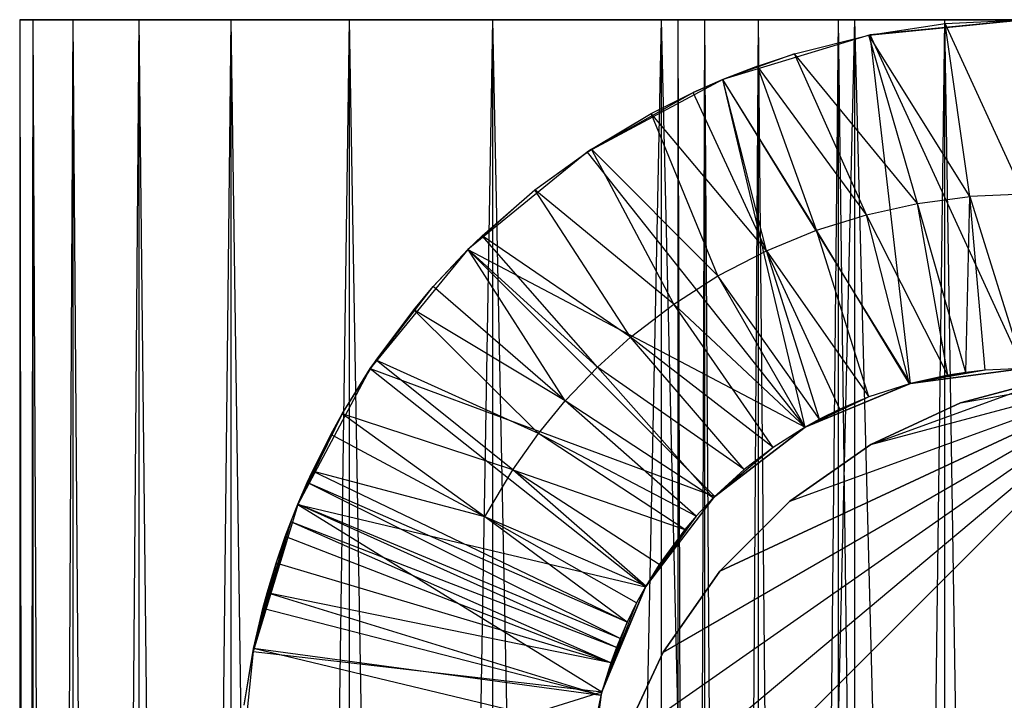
# Model space of a CAD drawing. Extents: x -125 to 125, y -143 to 0.
# Tile 288 of 406: x -20 to -17.74, y -1.56 to 0. Entities that reach past the tile are written whole.
import ezdxf

# ---------------------------------------------------------------- set-up
doc = ezdxf.new("R2010")
doc.units = 0
doc.header["$LTSCALE"] = 25.4
doc.layers.get('0').update_dxf_attribs({"linetype": 'CONTINUOUS'})

# ---------------------------------------------------------------- blocks, each defined once
blk = doc.blocks.new('NL2500027000_STL_3')
at = {"color": 0}
for p, q in [((-19.9696, 0, 1.1018), (-20, 0)), ((-20, 0), (-19.9696, -19, 1.1018)), ((-20, 0), (-19.9696, -19, 1.1018)), ((-20, 0), (-20, -19)), ((-20, 0), (-20, -19)), ((-20, 0), (-19.9696, 0, -1.1018)), ((-19.9696, 0, -1.1018), (-20, -19)), ((-19.9696, 0, -1.1018), (-20, -19)), ((-20, 0), (-19.9696, 0, -1.1018)), ((-20, 0), (-18.4923, 0, -0.5331)), ((-20, 0), (-18.4923, 0, -0.5331)), ((-20, 0), (-18.4923, 0, 0.5331)), ((-20, 0), (-18.4923, 0, 0.5331)), ((-19.9696, 0, 1.1018), (-20, 0)), ((-19.9696, 0, -1.1018), (-19.9696, -19, -1.1018)), ((-19.9696, 0, -1.1018), (-19.9696, -19, -1.1018)), ((-19.9696, 0, -1.1018), (-19.8786, 0, -2.2002)), ((-19.8786, 0, -2.2002), (-19.9696, -19, -1.1018)), ((-19.8786, 0, -2.2002), (-19.9696, -19, -1.1018)), ((-19.9696, 0, -1.1018), (-19.8786, 0, -2.2002)), ((-19.9696, 0, -1.1018), (-18.4923, 0, -0.5331)), ((-19.9696, 0, -1.1018), (-18.4923, 0, -0.5331)), ((-19.8786, 0, -2.2002), (-19.8786, -19, -2.2002)), ((-19.8786, 0, -2.2002), (-19.8786, -19, -2.2002)), ((-19.8786, 0, -2.2002), (-19.7272, 0, -3.2919)), ((-19.7272, 0, -3.2919), (-19.8786, -19, -2.2002)), ((-19.7272, 0, -3.2919), (-19.8786, -19, -2.2002)), ((-19.8786, 0, -2.2002), (-19.7272, 0, -3.2919)), ((-19.8786, 0, -2.2002), (-18.4309, 0, -1.5976)), ((-19.8786, 0, -2.2002), (-18.4309, 0, -1.5976)), ((-19.8786, 0, -2.2002), (-18.4923, 0, -0.5331)), ((-19.8786, 0, -2.2002), (-18.4923, 0, -0.5331)), ((-19.7272, 0, -3.2919), (-19.7272, -19, -3.2919)), ((-19.7272, 0, -3.2919), (-19.7272, -19, -3.2919)), ((-19.7272, 0, -3.2919), (-19.5159, 0, -4.3736)), ((-19.5159, 0, -4.3736), (-19.7272, -19, -3.2919)), ((-19.5159, 0, -4.3736), (-19.7272, -19, -3.2919)), ((-19.7272, 0, -3.2919), (-19.5159, 0, -4.3736)), ((-19.7272, 0, -3.2919), (-18.3082, 0, -2.6568)), ((-19.7272, 0, -3.2919), (-18.3082, 0, -2.6568)), ((-19.7272, 0, -3.2919), (-18.4309, 0, -1.5976)), ((-19.7272, 0, -3.2919), (-18.4309, 0, -1.5976)), ((-19.5159, 0, -4.3736), (-19.5159, -19, -4.3736)), ((-19.5159, 0, -4.3736), (-19.5159, -19, -4.3736)), ((-19.5159, 0, -4.3736), (-19.2454, 0, -5.4421)), ((-19.2454, 0, -5.4421), (-19.5159, -19, -4.3736)), ((-19.2454, 0, -5.4421), (-19.5159, -19, -4.3736)), ((-19.5159, 0, -4.3736), (-19.2454, 0, -5.4421)), ((-19.5159, 0, -4.3736), (-18.1248, 0, -3.7072)), ((-19.5159, 0, -4.3736), (-18.1248, 0, -3.7072)), ((-19.5159, 0, -4.3736), (-18.3082, 0, -2.6568)), ((-19.5159, 0, -4.3736), (-18.3082, 0, -2.6568)), ((-19.2454, 0, -5.4421), (-19.2454, -19, -5.4421)), ((-19.2454, 0, -5.4421), (-19.2454, -19, -5.4421)), ((-19.2454, 0, -5.4421), (-18.9163, 0, -6.494)), ((-18.9163, 0, -6.494), (-19.2454, -19, -5.4421)), ((-18.9163, 0, -6.494), (-19.2454, -19, -5.4421)), ((-19.2454, 0, -5.4421), (-18.9163, 0, -6.494)), ((-19.2454, 0, -5.4421), (-17.8811, 0, -4.7452)), ((-19.2454, 0, -5.4421), (-17.8811, 0, -4.7452)), ((-19.2454, 0, -5.4421), (-18.1248, 0, -3.7072)), ((-19.2454, 0, -5.4421), (-18.1248, 0, -3.7072)), ((-18.9163, 0, -6.494), (-18.9163, -19, -6.494)), ((-18.9163, 0, -6.494), (-18.9163, -19, -6.494)), ((-18.9163, 0, -6.494), (-18.5299, 0, -7.5262)), ((-18.5299, 0, -7.5262), (-18.9163, -19, -6.494)), ((-18.5299, 0, -7.5262), (-18.9163, -19, -6.494)), ((-18.9163, 0, -6.494), (-18.5299, 0, -7.5262)), ((-18.9163, 0, -6.494), (-17.578, 0, -5.7675)), ((-18.9163, 0, -6.494), (-17.578, 0, -5.7675)), ((-18.9163, 0, -6.494), (-17.8811, 0, -4.7452)), ((-18.9163, 0, -6.494), (-17.8811, 0, -4.7452)), ((-18.5299, 0, -7.5262), (-18.5299, -19, -7.5262)), ((-18.5299, 0, -7.5262), (-18.5299, -19, -7.5262)), ((-18.5299, 0, -7.5262), (-18.0871, 0, -8.5355)), ((-18.0871, 0, -8.5355), (-18.5299, -19, -7.5262)), ((-18.0871, 0, -8.5355), (-18.5299, -19, -7.5262)), ((-18.5299, 0, -7.5262), (-18.0871, 0, -8.5355)), ((-18.5299, 0, -7.5262), (-17.2165, 0, -6.7706)), ((-18.5299, 0, -7.5262), (-17.2165, 0, -6.7706)), ((-18.5299, 0, -7.5262), (-17.578, 0, -5.7675)), ((-18.5299, 0, -7.5262), (-17.578, 0, -5.7675)), ((-18.4309, 0, -1.5976), (-18.4923, -19, -0.5331)), ((-18.4309, 0, -1.5976), (-18.4923, -19, -0.5331)), ((-18.4309, 0, -1.5976), (-18.4923, 0, -0.5331)), ((-18.4923, 0, -0.5331), (-18.4923, -19, -0.5331)), ((-18.4923, 0, -0.5331), (-18.4923, -19, -0.5331)), ((-18.4923, 0, -0.5331), (-18.4923, -19, 0.5331)), ((-18.4923, 0, -0.5331), (-18.4923, -19, 0.5331)), ((-18.4923, 0, -0.5331), (-18.4923, 0, 0.5331)), ((-18.4309, 0, -1.5976), (-18.4923, 0, -0.5331)), ((-18.4923, 0, -0.5331), (-18.4923, 0, 0.5331)), ((-18.3082, 0, -2.6568), (-18.4309, -19, -1.5976)), ((-18.3082, 0, -2.6568), (-18.4309, -19, -1.5976)), ((-18.3082, 0, -2.6568), (-18.4309, 0, -1.5976)), ((-18.4309, 0, -1.5976), (-18.4309, -19, -1.5976)), ((-18.4309, 0, -1.5976), (-18.4309, -19, -1.5976)), ((-18.3082, 0, -2.6568), (-18.4309, 0, -1.5976)), ((-18.1248, 0, -3.7072), (-18.3082, -19, -2.6568)), ((-18.1248, 0, -3.7072), (-18.3082, -19, -2.6568)), ((-18.1248, 0, -3.7072), (-18.3082, 0, -2.6568)), ((-18.3082, 0, -2.6568), (-18.3082, -19, -2.6568)), ((-18.3082, 0, -2.6568), (-18.3082, -19, -2.6568)), ((-18.1248, 0, -3.7072), (-18.3082, 0, -2.6568)), ((-17.8811, 0, -4.7452), (-18.1248, -19, -3.7072)), ((-17.8811, 0, -4.7452), (-18.1248, -19, -3.7072)), ((-17.8811, 0, -4.7452), (-18.1248, 0, -3.7072)), ((-18.1248, 0, -3.7072), (-18.1248, -19, -3.7072)), ((-18.1248, 0, -3.7072), (-18.1248, -19, -3.7072)), ((-17.8811, 0, -4.7452), (-18.1248, 0, -3.7072)), ((-18.0871, 0, -8.5355), (-18.0871, -19, -8.5355)), ((-18.0871, 0, -8.5355), (-18.0871, -19, -8.5355)), ((-18.0871, 0, -8.5355), (-17.5895, 0, -9.5189)), ((-18.0871, 0, -8.5355), (-17.5895, 0, -9.5189)), ((-18.0871, 0, -8.5355), (-16.7979, 0, -7.7513)), ((-18.0871, 0, -8.5355), (-16.7979, 0, -7.7513)), ((-18.0871, 0, -8.5355), (-17.2165, 0, -6.7706)), ((-18.0871, 0, -8.5355), (-17.2165, 0, -6.7706)), ((-17.578, 0, -5.7675), (-17.8811, 0, -4.7452)), ((-17.8811, 0, -4.7452), (-17.8811, -19, -4.7452)), ((-17.8811, 0, -4.7452), (-17.8811, -19, -4.7452)), ((-17.578, 0, -5.7675), (-17.8811, 0, -4.7452)), ((-19.8786, 0, 2.2002), (-19.9696, 0, 1.1018)), ((-19.9696, 0, 1.1018), (-19.8786, -19, 2.2002)), ((-19.9696, 0, 1.1018), (-19.8786, -19, 2.2002)), ((-19.9696, 0, 1.1018), (-19.9696, -19, 1.1018)), ((-19.9696, 0, 1.1018), (-19.9696, -19, 1.1018)), ((-19.9696, 0, 1.1018), (-18.4923, 0, 0.5331)), ((-19.9696, 0, 1.1018), (-18.4923, 0, 0.5331)), ((-19.9696, 0, 1.1018), (-18.4309, 0, 1.5976)), ((-19.9696, 0, 1.1018), (-18.4309, 0, 1.5976)), ((-19.8786, 0, 2.2002), (-19.9696, 0, 1.1018)), ((-19.7272, 0, 3.2919), (-19.8786, 0, 2.2002)), ((-19.8786, 0, 2.2002), (-19.7272, -19, 3.2919)), ((-19.8786, 0, 2.2002), (-19.7272, -19, 3.2919)), ((-19.8786, 0, 2.2002), (-19.8786, -19, 2.2002)), ((-19.8786, 0, 2.2002), (-19.8786, -19, 2.2002)), ((-19.8786, 0, 2.2002), (-18.4309, 0, 1.5976)), ((-19.8786, 0, 2.2002), (-18.4309, 0, 1.5976)), ((-19.8786, 0, 2.2002), (-18.3082, 0, 2.6568)), ((-19.8786, 0, 2.2002), (-18.3082, 0, 2.6568)), ((-19.7272, 0, 3.2919), (-19.8786, 0, 2.2002)), ((-19.5159, 0, 4.3736), (-19.7272, 0, 3.2919)), ((-19.7272, 0, 3.2919), (-19.5159, -19, 4.3736)), ((-19.7272, 0, 3.2919), (-19.5159, -19, 4.3736)), ((-19.7272, 0, 3.2919), (-19.7272, -19, 3.2919)), ((-19.7272, 0, 3.2919), (-19.7272, -19, 3.2919)), ((-19.7272, 0, 3.2919), (-18.3082, 0, 2.6568)), ((-19.7272, 0, 3.2919), (-18.3082, 0, 2.6568)), ((-19.7272, 0, 3.2919), (-18.1248, 0, 3.7072)), ((-19.7272, 0, 3.2919), (-18.1248, 0, 3.7072)), ((-19.5159, 0, 4.3736), (-19.7272, 0, 3.2919)), ((-19.2454, 0, 5.4421), (-19.5159, 0, 4.3736)), ((-19.5159, 0, 4.3736), (-19.2454, -19, 5.4421)), ((-19.5159, 0, 4.3736), (-19.2454, -19, 5.4421)), ((-19.5159, 0, 4.3736), (-19.5159, -19, 4.3736)), ((-19.5159, 0, 4.3736), (-19.5159, -19, 4.3736)), ((-19.5159, 0, 4.3736), (-18.1248, 0, 3.7072)), ((-19.5159, 0, 4.3736), (-18.1248, 0, 3.7072)), ((-19.5159, 0, 4.3736), (-17.8811, 0, 4.7452)), ((-19.5159, 0, 4.3736), (-17.8811, 0, 4.7452)), ((-19.2454, 0, 5.4421), (-19.5159, 0, 4.3736)), ((-18.9163, 0, 6.494), (-19.2454, 0, 5.4421)), ((-19.2454, 0, 5.4421), (-18.9163, -19, 6.494)), ((-19.2454, 0, 5.4421), (-18.9163, -19, 6.494)), ((-19.2454, 0, 5.4421), (-19.2454, -19, 5.4421)), ((-19.2454, 0, 5.4421), (-19.2454, -19, 5.4421)), ((-19.2454, 0, 5.4421), (-17.8811, 0, 4.7452)), ((-19.2454, 0, 5.4421), (-17.8811, 0, 4.7452)), ((-19.2454, 0, 5.4421), (-17.578, 0, 5.7675)), ((-19.2454, 0, 5.4421), (-17.578, 0, 5.7675)), ((-18.9163, 0, 6.494), (-19.2454, 0, 5.4421)), ((-18.5299, 0, 7.5262), (-18.9163, 0, 6.494)), ((-18.9163, 0, 6.494), (-18.5299, -19, 7.5262)), ((-18.9163, 0, 6.494), (-18.5299, -19, 7.5262)), ((-18.9163, 0, 6.494), (-18.9163, -19, 6.494)), ((-18.9163, 0, 6.494), (-18.9163, -19, 6.494)), ((-18.9163, 0, 6.494), (-17.578, 0, 5.7675)), ((-18.9163, 0, 6.494), (-17.578, 0, 5.7675)), ((-18.9163, 0, 6.494), (-17.2165, 0, 6.7706)), ((-18.9163, 0, 6.494), (-17.2165, 0, 6.7706)), ((-18.5299, 0, 7.5262), (-18.9163, 0, 6.494)), ((-18.0871, 0, 8.5355), (-18.5299, 0, 7.5262)), ((-18.5299, 0, 7.5262), (-18.0871, -19, 8.5355)), ((-18.5299, 0, 7.5262), (-18.0871, -19, 8.5355)), ((-18.5299, 0, 7.5262), (-18.5299, -19, 7.5262)), ((-18.5299, 0, 7.5262), (-18.5299, -19, 7.5262)), ((-18.5299, 0, 7.5262), (-17.2165, 0, 6.7706)), ((-18.5299, 0, 7.5262), (-17.2165, 0, 6.7706)), ((-18.5299, 0, 7.5262), (-16.7979, 0, 7.7513)), ((-18.5299, 0, 7.5262), (-16.7979, 0, 7.7513)), ((-18.0871, 0, 8.5355), (-18.5299, 0, 7.5262)), ((-18.4923, 0, 0.5331), (-18.4923, -19, 0.5331)), ((-18.4923, 0, 0.5331), (-18.4923, -19, 0.5331)), ((-18.4923, 0, 0.5331), (-18.4309, -19, 1.5976)), ((-18.4923, 0, 0.5331), (-18.4309, -19, 1.5976)), ((-18.4923, 0, 0.5331), (-18.4309, 0, 1.5976)), ((-18.4923, 0, 0.5331), (-18.4309, 0, 1.5976)), ((-18.4309, 0, 1.5976), (-18.4309, -19, 1.5976)), ((-18.4309, 0, 1.5976), (-18.4309, -19, 1.5976)), ((-18.4309, 0, 1.5976), (-18.3082, -19, 2.6568)), ((-18.4309, 0, 1.5976), (-18.3082, -19, 2.6568)), ((-18.4309, 0, 1.5976), (-18.3082, 0, 2.6568)), ((-18.4309, 0, 1.5976), (-18.3082, 0, 2.6568)), ((-18.3082, 0, 2.6568), (-18.3082, -19, 2.6568)), ((-18.3082, 0, 2.6568), (-18.3082, -19, 2.6568)), ((-18.3082, 0, 2.6568), (-18.1248, -19, 3.7072)), ((-18.3082, 0, 2.6568), (-18.1248, -19, 3.7072)), ((-18.3082, 0, 2.6568), (-18.1248, 0, 3.7072)), ((-18.3082, 0, 2.6568), (-18.1248, 0, 3.7072)), ((-18.1248, 0, 3.7072), (-18.1248, -19, 3.7072)), ((-18.1248, 0, 3.7072), (-18.1248, -19, 3.7072)), ((-18.1248, 0, 3.7072), (-17.8811, -19, 4.7452)), ((-18.1248, 0, 3.7072), (-17.8811, -19, 4.7452)), ((-18.1248, 0, 3.7072), (-17.8811, 0, 4.7452)), ((-18.1248, 0, 3.7072), (-17.8811, 0, 4.7452)), ((-17.5895, 0, 9.5189), (-18.0871, 0, 8.5355)), ((-18.0871, 0, 8.5355), (-17.5895, -19, 9.5189)), ((-18.0871, 0, 8.5355), (-17.5895, -19, 9.5189)), ((-18.0871, 0, 8.5355), (-18.0871, -19, 8.5355)), ((-18.0871, 0, 8.5355), (-18.0871, -19, 8.5355)), ((-18.0871, 0, 8.5355), (-16.7979, 0, 7.7513)), ((-18.0871, 0, 8.5355), (-16.7979, 0, 7.7513)), ((-18.0871, 0, 8.5355), (-16.3234, 0, 8.7061)), ((-18.0871, 0, 8.5355), (-16.3234, 0, 8.7061)), ((-17.5895, 0, 9.5189), (-18.0871, 0, 8.5355)), ((-18.0543, -0.0352, -8.9276), (-17.7, 0, -78.2)), ((-18.0543, -0.0352, -8.9276), (-17.7, 0, -78.2)), ((-18.0543, -0.0352, -8.9276), (-17.8793, -0.009, -9.12)), ((-18.0543, -0.0352, -8.9276), (-17.8793, -0.009, -9.12)), ((-17.7, 0, -78.2), (-18.0512, -0.0346, -78.2)), ((-17.7, 0, -78.2), (-18.0512, -0.0346, -78.2)), ((-17.8811, 0, 4.7452), (-17.8811, -19, 4.7452)), ((-17.8811, 0, 4.7452), (-17.8811, -19, 4.7452)), ((-17.8811, 0, 4.7452), (-17.578, -19, 5.7675)), ((-17.8811, 0, 4.7452), (-17.578, -19, 5.7675)), ((-17.8811, 0, 4.7452), (-17.578, 0, 5.7675)), ((-17.8811, 0, 4.7452), (-17.578, 0, 5.7675)), ((-17.8793, -0.009, -9.12), (-17.7, 0, -78.2)), ((-17.8793, -0.009, -9.12), (-17.7, 0, -78.2)), ((-17.8793, -0.009, -9.12), (-17.7, 0, -9.3118)), ((-17.8793, -0.009, -9.12), (-17.7, 0, -9.3118)), ((-17.8229, -0.4054, -9.143), (-17.8793, -0.009, -9.12)), ((-17.8229, -0.4054, -9.143), (-17.8793, -0.009, -9.12)), ((-17.7, -0.4001, -9.3118), (-17.8793, -0.009, -9.12)), ((-17.7, -0.4001, -9.3118), (-17.8793, -0.009, -9.12)), ((-18.0512, -0.0346, -78.2), (-18.3888, -0.137, -78.2)), ((-18.0512, -0.0346, -78.2), (-18.3888, -0.137, -78.2)), ((-18.2243, -0.0781, -8.7358), (-18.0512, -0.0346, -78.2)), ((-18.2243, -0.0781, -8.7358), (-18.0512, -0.0346, -78.2)), ((-18.2243, -0.0781, -8.7358), (-18.0543, -0.0352, -8.9276)), ((-18.2243, -0.0781, -8.7358), (-18.0543, -0.0352, -8.9276)), ((-18.0543, -0.0352, -8.9276), (-18.0512, -0.0346, -78.2)), ((-18.0543, -0.0352, -8.9276), (-18.0512, -0.0346, -78.2)), ((-17.9428, -0.4212, -8.9744), (-18.0543, -0.0352, -8.9276)), ((-17.9428, -0.4212, -8.9744), (-18.0543, -0.0352, -8.9276)), ((-17.8229, -0.4054, -9.143), (-18.0543, -0.0352, -8.9276)), ((-17.8229, -0.4054, -9.143), (-18.0543, -0.0352, -8.9276)), ((-17.7, -0.8, -78.2), (-18.0512, -0.0346, -78.2)), ((-17.7, -0.8, -78.2), (-18.0512, -0.0346, -78.2)), ((-17.9588, -0.8341, -78.2), (-18.0512, -0.0346, -78.2)), ((-17.9588, -0.8341, -78.2), (-18.0512, -0.0346, -78.2)), ((-18.2243, -0.0781, -8.7358), (-18.3888, -0.137, -78.2)), ((-18.2243, -0.0781, -8.7358), (-18.3888, -0.137, -78.2)), ((-18.3097, -0.1064, -8.6374), (-18.2243, -0.0781, -8.7358)), ((-18.3097, -0.1064, -8.6374), (-18.2243, -0.0781, -8.7358)), ((-18.06, -0.4471, -8.8057), (-18.2243, -0.0781, -8.7358)), ((-18.06, -0.4471, -8.8057), (-18.2243, -0.0781, -8.7358)), ((-17.9428, -0.4212, -8.9744), (-18.2243, -0.0781, -8.7358)), ((-17.9428, -0.4212, -8.9744), (-18.2243, -0.0781, -8.7358)), ((-18.3889, -0.1371, -8.5448), (-18.3097, -0.1064, -8.6374)), ((-18.3889, -0.1371, -8.5448), (-18.3097, -0.1064, -8.6374)), ((-18.3097, -0.1064, -8.6374), (-18.3888, -0.137, -78.2)), ((-18.3097, -0.1064, -8.6374), (-18.3888, -0.137, -78.2)), ((-18.1742, -0.4828, -8.6374), (-18.3097, -0.1064, -8.6374)), ((-18.1742, -0.4828, -8.6374), (-18.3097, -0.1064, -8.6374)), ((-18.06, -0.4471, -8.8057), (-18.3097, -0.1064, -8.6374)), ((-18.06, -0.4471, -8.8057), (-18.3097, -0.1064, -8.6374)), ((-18.3888, -0.137, -78.2), (-18.7, -0.3034, -78.2)), ((-18.3888, -0.137, -78.2), (-18.7, -0.3034, -78.2)), ((-18.3888, -0.137, -78.2), (-18.4569, -0.1669, -8.4643)), ((-18.3888, -0.137, -78.2), (-18.4569, -0.1669, -8.4643)), ((-18.4569, -0.1669, -8.4643), (-18.3889, -0.1371, -8.5448)), ((-18.4569, -0.1669, -8.4643), (-18.3889, -0.1371, -8.5448)), ((-18.3888, -0.137, -78.2), (-18.3889, -0.1371, -8.5448)), ((-18.3888, -0.137, -78.2), (-18.3889, -0.1371, -8.5448)), ((-18.2888, -0.5297, -8.4643), (-18.3889, -0.1371, -8.5448)), ((-18.2888, -0.5297, -8.4643), (-18.3889, -0.1371, -8.5448)), ((-18.1742, -0.4828, -8.6374), (-18.3889, -0.1371, -8.5448)), ((-18.1742, -0.4828, -8.6374), (-18.3889, -0.1371, -8.5448)), ((-17.9588, -0.8341, -78.2), (-18.3888, -0.137, -78.2)), ((-17.9588, -0.8341, -78.2), (-18.3888, -0.137, -78.2)), ((-18.2, -0.934, -78.2), (-18.3888, -0.137, -78.2)), ((-18.2, -0.934, -78.2), (-18.3888, -0.137, -78.2)), ((-18.7, -0.3034, -78.2), (-18.4569, -0.1669, -8.4643)), ((-18.7, -0.3034, -78.2), (-18.4569, -0.1669, -8.4643)), ((-18.5527, -0.2148, -8.3494), (-18.4569, -0.1669, -8.4643)), ((-18.5527, -0.2148, -8.3494), (-18.4569, -0.1669, -8.4643)), ((-18.2888, -0.5297, -8.4643), (-18.4569, -0.1669, -8.4643)), ((-18.2888, -0.5297, -8.4643), (-18.4569, -0.1669, -8.4643)), ((-18.7, -0.3034, -78.2), (-18.5527, -0.2148, -8.3494)), ((-18.7, -0.3034, -78.2), (-18.5527, -0.2148, -8.3494)), ((-18.6901, -0.2968, -8.1813), (-18.5527, -0.2148, -8.3494)), ((-18.6901, -0.2968, -8.1813), (-18.5527, -0.2148, -8.3494)), ((-18.4002, -0.5876, -8.2917), (-18.5527, -0.2148, -8.3494)), ((-18.4002, -0.5876, -8.2917), (-18.5527, -0.2148, -8.3494)), ((-18.2888, -0.5297, -8.4643), (-18.5527, -0.2148, -8.3494)), ((-18.2888, -0.5297, -8.4643), (-18.5527, -0.2148, -8.3494)), ((-18.7, -0.3034, -78.2), (-18.9728, -0.5272, -78.2)), ((-18.7, -0.3034, -78.2), (-18.9728, -0.5272, -78.2)), ((-18.8193, -0.3903, -8.0194), (-18.6901, -0.2968, -8.1813)), ((-18.8193, -0.3903, -8.0194), (-18.6901, -0.2968, -8.1813)), ((-18.8193, -0.3903, -8.0194), (-18.7, -0.3034, -78.2)), ((-18.8193, -0.3903, -8.0194), (-18.7, -0.3034, -78.2)), ((-18.6901, -0.2968, -8.1813), (-18.7, -0.3034, -78.2)), ((-18.6901, -0.2968, -8.1813), (-18.7, -0.3034, -78.2)), ((-18.7, -0.3034, -78.2), (-18.2, -0.934, -78.2)), ((-18.7, -0.3034, -78.2), (-18.2, -0.934, -78.2)), ((-18.5015, -0.6522, -8.1311), (-18.6901, -0.2968, -8.1813)), ((-18.5015, -0.6522, -8.1311), (-18.6901, -0.2968, -8.1813)), ((-18.4002, -0.5876, -8.2917), (-18.6901, -0.2968, -8.1813)), ((-18.4002, -0.5876, -8.2917), (-18.6901, -0.2968, -8.1813)), ((-18.8193, -0.3903, -8.0194), (-18.9728, -0.5272, -78.2)), ((-18.8193, -0.3903, -8.0194), (-18.9728, -0.5272, -78.2)), ((-18.9401, -0.4954, -7.8642), (-18.8193, -0.3903, -8.0194)), ((-18.9401, -0.4954, -7.8642), (-18.8193, -0.3903, -8.0194)), ((-18.6001, -0.7277, -7.971), (-18.8193, -0.3903, -8.0194)), ((-18.6001, -0.7277, -7.971), (-18.8193, -0.3903, -8.0194)), ((-18.5015, -0.6522, -8.1311), (-18.8193, -0.3903, -8.0194)), ((-18.5015, -0.6522, -8.1311), (-18.8193, -0.3903, -8.0194)), ((-17.9428, -0.4212, -8.9744), (-17.8229, -0.4054, -9.143)), ((-17.9428, -0.4212, -8.9744), (-17.8229, -0.4054, -9.143)), ((-17.832, -0.8087, -9.0565), (-17.8229, -0.4054, -9.143)), ((-17.832, -0.8087, -9.0565), (-17.8229, -0.4054, -9.143)), ((-17.7, -0.4001, -9.3118), (-17.8229, -0.4054, -9.143)), ((-17.7, -0.4001, -9.3118), (-17.8229, -0.4054, -9.143)), ((-17.8229, -0.4054, -9.143), (-17.7, -0.8, -9.3118)), ((-17.7878, -0.8039, -9.143), (-17.8229, -0.4054, -9.143)), ((-17.7878, -0.8039, -9.143), (-17.8229, -0.4054, -9.143)), ((-17.8229, -0.4054, -9.143), (-17.7, -0.8, -9.3118)), ((-18.06, -0.4471, -8.8057), (-17.9428, -0.4212, -8.9744)), ((-18.06, -0.4471, -8.8057), (-17.9428, -0.4212, -8.9744)), ((-17.8734, -0.8152, -8.9744), (-17.9428, -0.4212, -8.9744)), ((-17.8734, -0.8152, -8.9744), (-17.9428, -0.4212, -8.9744)), ((-17.832, -0.8087, -9.0565), (-17.9428, -0.4212, -8.9744)), ((-17.832, -0.8087, -9.0565), (-17.9428, -0.4212, -8.9744)), ((-18.1742, -0.4828, -8.6374), (-18.06, -0.4471, -8.8057)), ((-18.1742, -0.4828, -8.6374), (-18.06, -0.4471, -8.8057)), ((-17.9613, -0.8347, -8.7973), (-18.06, -0.4471, -8.8057)), ((-17.9613, -0.8347, -8.7973), (-18.06, -0.4471, -8.8057)), ((-17.8734, -0.8152, -8.9744), (-18.06, -0.4471, -8.8057)), ((-17.8734, -0.8152, -8.9744), (-18.06, -0.4471, -8.8057)), ((-18.9401, -0.4954, -7.8642), (-18.9728, -0.5272, -78.2)), ((-18.9401, -0.4954, -7.8642), (-18.9728, -0.5272, -78.2)), ((-18.9724, -0.5268, -7.8221), (-18.9401, -0.4954, -7.8642)), ((-18.9724, -0.5268, -7.8221), (-18.9401, -0.4954, -7.8642)), ((-18.6762, -0.7966, -7.8446), (-18.9401, -0.4954, -7.8642)), ((-18.6762, -0.7966, -7.8446), (-18.9401, -0.4954, -7.8642)), ((-18.6001, -0.7277, -7.971), (-18.9401, -0.4954, -7.8642)), ((-18.6001, -0.7277, -7.971), (-18.9401, -0.4954, -7.8642)), ((-18.2888, -0.5297, -8.4643), (-18.1742, -0.4828, -8.6374)), ((-18.2888, -0.5297, -8.4643), (-18.1742, -0.4828, -8.6374)), ((-18.0543, -0.8649, -8.6047), (-18.1742, -0.4828, -8.6374)), ((-18.0543, -0.8649, -8.6047), (-18.1742, -0.4828, -8.6374)), ((-17.9613, -0.8347, -8.7973), (-18.1742, -0.4828, -8.6374)), ((-17.9613, -0.8347, -8.7973), (-18.1742, -0.4828, -8.6374)), ((-18.9728, -0.5272, -78.2), (-19.1966, -0.8, -78.2)), ((-18.9728, -0.5272, -78.2), (-19.1966, -0.8, -78.2)), ((-19.0524, -0.6121, -7.7167), (-18.9724, -0.5268, -7.8221)), ((-19.0524, -0.6121, -7.7167), (-18.9724, -0.5268, -7.8221)), ((-18.9728, -0.5272, -78.2), (-19.0524, -0.6121, -7.7167)), ((-18.9728, -0.5272, -78.2), (-19.0524, -0.6121, -7.7167)), ((-18.9728, -0.5272, -78.2), (-18.9724, -0.5268, -7.8221)), ((-18.9728, -0.5272, -78.2), (-18.9724, -0.5268, -7.8221)), ((-18.9728, -0.5272, -78.2), (-18.4071, -1.0929, -78.2)), ((-18.9728, -0.5272, -78.2), (-18.4071, -1.0929, -78.2)), ((-18.9728, -0.5272, -78.2), (-18.2, -0.934, -78.2)), ((-18.9728, -0.5272, -78.2), (-18.2, -0.934, -78.2)), ((-18.75, -0.874, -7.7199), (-18.9724, -0.5268, -7.8221)), ((-18.75, -0.874, -7.7199), (-18.9724, -0.5268, -7.8221)), ((-18.6762, -0.7966, -7.8446), (-18.9724, -0.5268, -7.8221)), ((-18.6762, -0.7966, -7.8446), (-18.9724, -0.5268, -7.8221)), ((-18.4002, -0.5876, -8.2917), (-18.2888, -0.5297, -8.4643)), ((-18.4002, -0.5876, -8.2917), (-18.2888, -0.5297, -8.4643)), ((-18.2888, -0.5297, -8.4643), (-18.0543, -0.8649, -8.6047)), ((-18.1671, -0.9158, -8.364), (-18.2888, -0.5297, -8.4643)), ((-18.1671, -0.9158, -8.364), (-18.2888, -0.5297, -8.4643)), ((-18.1205, -0.8927, -8.4643), (-18.2888, -0.5297, -8.4643)), ((-18.1205, -0.8927, -8.4643), (-18.2888, -0.5297, -8.4643)), ((-18.2888, -0.5297, -8.4643), (-18.0543, -0.8649, -8.6047)), ((-18.5015, -0.6522, -8.1311), (-18.4002, -0.5876, -8.2917)), ((-18.5015, -0.6522, -8.1311), (-18.4002, -0.5876, -8.2917)), ((-18.2001, -0.9341, -8.2917), (-18.4002, -0.5876, -8.2917)), ((-18.2001, -0.9341, -8.2917), (-18.4002, -0.5876, -8.2917)), ((-18.1671, -0.9158, -8.364), (-18.4002, -0.5876, -8.2917)), ((-18.1671, -0.9158, -8.364), (-18.4002, -0.5876, -8.2917)), ((-19.1966, -0.8, -78.2), (-19.0524, -0.6121, -7.7167)), ((-19.1966, -0.8, -78.2), (-19.0524, -0.6121, -7.7167)), ((-19.0972, -0.6651, -7.6569), (-19.0524, -0.6121, -7.7167)), ((-19.0972, -0.6651, -7.6569), (-19.0524, -0.6121, -7.7167)), ((-18.75, -0.874, -7.7199), (-19.0524, -0.6121, -7.7167)), ((-18.75, -0.874, -7.7199), (-19.0524, -0.6121, -7.7167)), ((-18.6001, -0.7277, -7.971), (-18.5015, -0.6522, -8.1311)), ((-18.6001, -0.7277, -7.971), (-18.5015, -0.6522, -8.1311)), ((-18.2732, -0.9806, -8.1297), (-18.5015, -0.6522, -8.1311)), ((-18.2732, -0.9806, -8.1297), (-18.5015, -0.6522, -8.1311)), ((-18.2001, -0.9341, -8.2917), (-18.5015, -0.6522, -8.1311)), ((-18.2001, -0.9341, -8.2917), (-18.5015, -0.6522, -8.1311)), ((-19.1966, -0.8, -78.2), (-19.0972, -0.6651, -7.6569)), ((-19.1966, -0.8, -78.2), (-19.0972, -0.6651, -7.6569)), ((-19.1835, -0.7806, -7.5402), (-19.0972, -0.6651, -7.6569)), ((-19.1835, -0.7806, -7.5402), (-19.0972, -0.6651, -7.6569)), ((-18.8114, -0.9487, -7.6142), (-19.0972, -0.6651, -7.6569)), ((-18.8114, -0.9487, -7.6142), (-19.0972, -0.6651, -7.6569)), ((-18.75, -0.874, -7.7199), (-19.0972, -0.6651, -7.6569)), ((-18.75, -0.874, -7.7199), (-19.0972, -0.6651, -7.6569)), ((-18.6762, -0.7966, -7.8446), (-18.6001, -0.7277, -7.971)), ((-18.6762, -0.7966, -7.8446), (-18.6001, -0.7277, -7.971)), ((-18.3396, -1.0313, -7.9787), (-18.6001, -0.7277, -7.971)), ((-18.3396, -1.0313, -7.9787), (-18.6001, -0.7277, -7.971)), ((-18.2732, -0.9806, -8.1297), (-18.6001, -0.7277, -7.971)), ((-18.2732, -0.9806, -8.1297), (-18.6001, -0.7277, -7.971)), ((-19.261, -0.9037, -7.4336), (-19.1835, -0.7806, -7.5402)), ((-19.261, -0.9037, -7.4336), (-19.1835, -0.7806, -7.5402)), ((-19.1835, -0.7806, -7.5402), (-19.1966, -0.8, -78.2)), ((-19.1835, -0.7806, -7.5402), (-19.1966, -0.8, -78.2)), ((-18.8703, -1.0317, -7.5113), (-19.1835, -0.7806, -7.5402)), ((-18.8703, -1.0317, -7.5113), (-19.1835, -0.7806, -7.5402)), ((-18.8114, -0.9487, -7.6142), (-19.1835, -0.7806, -7.5402)), ((-18.8114, -0.9487, -7.6142), (-19.1835, -0.7806, -7.5402)), ((-19.1966, -0.8, -78.2), (-19.363, -1.1112, -78.2)), ((-19.1966, -0.8, -78.2), (-19.363, -1.1112, -78.2)), ((-19.261, -0.9037, -7.4336), (-19.1966, -0.8, -78.2)), ((-19.261, -0.9037, -7.4336), (-19.1966, -0.8, -78.2)), ((-19.1966, -0.8, -78.2), (-18.566, -1.3, -78.2)), ((-19.1966, -0.8, -78.2), (-18.566, -1.3, -78.2)), ((-19.1966, -0.8, -78.2), (-18.4071, -1.0929, -78.2)), ((-19.1966, -0.8, -78.2), (-18.4071, -1.0929, -78.2)), ((-18.75, -0.874, -7.7199), (-18.6762, -0.7966, -7.8446)), ((-18.75, -0.874, -7.7199), (-18.6762, -0.7966, -7.8446)), ((-17.4, -0.8, -78.2), (-18.7, -2.1, -78.2)), ((-17.4, -0.8, -78.2), (-18.7, -2.1, -78.2)), ((-18.7, -2.1, -77.2), (-17.4, -0.8, -77.2)), ((-18.7, -2.1, -77.2), (-17.4, -0.8, -77.2)), ((-17.4, -0.8, -78.2), (-18.6803, -1.8743, -78.2)), ((-17.4, -0.8, -78.2), (-18.6803, -1.8743, -78.2)), ((-17.4, -0.8, -77.2), (-18.6803, -1.8743, -77.2)), ((-17.4, -0.8, -77.2), (-18.6803, -1.8743, -77.2)), ((-18.4107, -1.0965, -7.8132), (-18.6762, -0.7966, -7.8446)), ((-18.4107, -1.0965, -7.8132), (-18.6762, -0.7966, -7.8446)), ((-18.3396, -1.0313, -7.9787), (-18.6762, -0.7966, -7.8446)), ((-18.3396, -1.0313, -7.9787), (-18.6762, -0.7966, -7.8446)), ((-18.6216, -1.6554, -78.2), (-17.4, -0.8, -78.2)), ((-18.6216, -1.6554, -78.2), (-17.4, -0.8, -78.2)), ((-18.6216, -1.6554, -77.2), (-17.4, -0.8, -77.2)), ((-18.6216, -1.6554, -77.2), (-17.4, -0.8, -77.2)), ((-18.5258, -1.45, -78.2), (-17.4, -0.8, -78.2)), ((-18.5258, -1.45, -78.2), (-17.4, -0.8, -78.2)), ((-18.5258, -1.45, -77.2), (-17.4, -0.8, -77.2)), ((-18.5258, -1.45, -77.2), (-17.4, -0.8, -77.2)), ((-18.3959, -1.2644, -78.2), (-17.4, -0.8, -78.2)), ((-18.3959, -1.2644, -78.2), (-17.4, -0.8, -78.2)), ((-17.4, -0.8, -77.2), (-18.3959, -1.2644, -77.2)), ((-17.4, -0.8, -77.2), (-18.3959, -1.2644, -77.2)), ((-18.2356, -1.1041, -78.2), (-17.4, -0.8, -78.2)), ((-18.2356, -1.1041, -78.2), (-17.4, -0.8, -78.2)), ((-18.2356, -1.1041, -77.2), (-17.4, -0.8, -77.2)), ((-18.2356, -1.1041, -77.2), (-17.4, -0.8, -77.2)), ((-18.05, -0.9742, -78.2), (-17.4, -0.8, -78.2)), ((-18.05, -0.9742, -78.2), (-17.4, -0.8, -78.2)), ((-18.05, -0.9742, -77.2), (-17.4, -0.8, -77.2)), ((-18.05, -0.9742, -77.2), (-17.4, -0.8, -77.2)), ((-17.7, -0.8, -9.3118), (-17.9588, -0.8341, -78.2)), ((-17.9588, -0.8341, -78.2), (-17.7, -0.8, -78.2)), ((-17.7, -0.8, -9.3118), (-17.9588, -0.8341, -78.2)), ((-17.9588, -0.8341, -78.2), (-17.7, -0.8, -78.2)), ((-17.7878, -0.8039, -9.143), (-17.9588, -0.8341, -78.2)), ((-17.7878, -0.8039, -9.143), (-17.9588, -0.8341, -78.2)), ((-17.832, -0.8087, -9.0565), (-17.9588, -0.8341, -78.2)), ((-17.832, -0.8087, -9.0565), (-17.9588, -0.8341, -78.2)), ((-17.832, -0.8087, -9.0565), (-17.8734, -0.8152, -8.9744)), ((-17.832, -0.8087, -9.0565), (-17.8734, -0.8152, -8.9744)), ((-17.8446, -0.8784, -78.2), (-17.4, -0.8, -78.2)), ((-17.7878, -0.8039, -9.143), (-17.832, -0.8087, -9.0565)), ((-17.7878, -0.8039, -9.143), (-17.832, -0.8087, -9.0565)), ((-17.7, -0.8, -9.3118), (-17.7878, -0.8039, -9.143)), ((-17.7, -0.8, -9.3118), (-17.7878, -0.8039, -9.143)), ((-18.2, -0.934, -78.2), (-17.9588, -0.8341, -78.2)), ((-18.2, -0.934, -78.2), (-17.9588, -0.8341, -78.2)), ((-17.9613, -0.8347, -8.7973), (-18.2, -0.934, -78.2)), ((-17.9613, -0.8347, -8.7973), (-18.2, -0.934, -78.2)), ((-17.9613, -0.8347, -8.7973), (-18.0543, -0.8649, -8.6047)), ((-17.9613, -0.8347, -8.7973), (-18.0543, -0.8649, -8.6047)), ((-18.05, -0.9742, -77.2), (-17.6257, -0.8197, -77.2)), ((-17.8734, -0.8152, -8.9744), (-17.9613, -0.8347, -8.7973)), ((-17.8734, -0.8152, -8.9744), (-17.9613, -0.8347, -8.7973)), ((-17.9588, -0.8341, -78.2), (-17.9613, -0.8347, -8.7973)), ((-17.9588, -0.8341, -78.2), (-17.9613, -0.8347, -8.7973)), ((-17.8734, -0.8152, -8.9744), (-17.9588, -0.8341, -78.2)), ((-17.8734, -0.8152, -8.9744), (-17.9588, -0.8341, -78.2)), ((-17.8446, -0.8784, -77.2), (-17.6257, -0.8197, -77.2)), ((-17.6257, -0.8197, -77.2), (-17.8446, -0.8784, -78.2)), ((-17.6257, -0.8197, -77.2), (-17.8446, -0.8784, -78.2)), ((-17.6257, -0.8197, -78.2), (-17.8446, -0.8784, -78.2)), ((-18.8114, -0.9487, -7.6142), (-18.75, -0.874, -7.7199)), ((-18.8114, -0.9487, -7.6142), (-18.75, -0.874, -7.7199)), ((-18.45, -1.1386, -7.7199), (-18.75, -0.874, -7.7199)), ((-18.45, -1.1386, -7.7199), (-18.75, -0.874, -7.7199)), ((-18.4107, -1.0965, -7.8132), (-18.75, -0.874, -7.7199)), ((-18.4107, -1.0965, -7.8132), (-18.75, -0.874, -7.7199)), ((-18.0543, -0.8649, -8.6047), (-18.2, -0.934, -78.2)), ((-18.0543, -0.8649, -8.6047), (-18.2, -0.934, -78.2)), ((-18.0543, -0.8649, -8.6047), (-18.1205, -0.8927, -8.4643)), ((-18.0543, -0.8649, -8.6047), (-18.1205, -0.8927, -8.4643)), ((-18.05, -0.9742, -77.2), (-17.8446, -0.8784, -77.2)), ((-17.8446, -0.8784, -77.2), (-18.05, -0.9742, -78.2)), ((-17.8446, -0.8784, -77.2), (-18.05, -0.9742, -78.2)), ((-17.8446, -0.8784, -78.2), (-18.05, -0.9742, -78.2)), ((-17.8446, -0.8784, -78.2), (-18.05, -0.9742, -78.2)), ((-17.8446, -0.8784, -77.2), (-17.8446, -0.8784, -78.2)), ((-17.8446, -0.8784, -77.2), (-17.8446, -0.8784, -78.2)), ((-18.2, -0.934, -78.2), (-18.1205, -0.8927, -8.4643)), ((-18.2, -0.934, -78.2), (-18.1205, -0.8927, -8.4643)), ((-18.1205, -0.8927, -8.4643), (-18.1671, -0.9158, -8.364)), ((-18.1205, -0.8927, -8.4643), (-18.1671, -0.9158, -8.364)), ((-19.261, -0.9037, -7.4336), (-19.363, -1.1112, -78.2)), ((-19.261, -0.9037, -7.4336), (-19.363, -1.1112, -78.2)), ((-19.2872, -0.9511, -7.3971), (-19.261, -0.9037, -7.4336)), ((-19.2872, -0.9511, -7.3971), (-19.261, -0.9037, -7.4336)), ((-18.9345, -1.1398, -7.3971), (-19.261, -0.9037, -7.4336)), ((-18.9345, -1.1398, -7.3971), (-19.261, -0.9037, -7.4336)), ((-18.8703, -1.0317, -7.5113), (-19.261, -0.9037, -7.4336)), ((-18.8703, -1.0317, -7.5113), (-19.261, -0.9037, -7.4336)), ((-18.1671, -0.9158, -8.364), (-18.2001, -0.9341, -8.2917)), ((-18.1671, -0.9158, -8.364), (-18.2001, -0.9341, -8.2917)), ((-18.1671, -0.9158, -8.364), (-18.2, -0.934, -78.2)), ((-18.1671, -0.9158, -8.364), (-18.2, -0.934, -78.2)), ((-18.4071, -1.0929, -78.2), (-18.2, -0.934, -78.2)), ((-18.4071, -1.0929, -78.2), (-18.2, -0.934, -78.2)), ((-18.2001, -0.9341, -8.2917), (-18.4071, -1.0929, -78.2)), ((-18.2001, -0.9341, -8.2917), (-18.4071, -1.0929, -78.2)), ((-18.2001, -0.9341, -8.2917), (-18.2732, -0.9806, -8.1297)), ((-18.2001, -0.9341, -8.2917), (-18.2732, -0.9806, -8.1297)), ((-18.2001, -0.9341, -8.2917), (-18.2, -0.934, -78.2)), ((-18.2001, -0.9341, -8.2917), (-18.2, -0.934, -78.2)), ((-19.2872, -0.9511, -7.3971), (-19.363, -1.1112, -78.2)), ((-19.2872, -0.9511, -7.3971), (-19.363, -1.1112, -78.2)), ((-19.3294, -1.0351, -7.338), (-19.2872, -0.9511, -7.3971)), ((-19.3294, -1.0351, -7.338), (-19.2872, -0.9511, -7.3971)), ((-18.9345, -1.1398, -7.3971), (-19.2872, -0.9511, -7.3971)), ((-18.9345, -1.1398, -7.3971), (-19.2872, -0.9511, -7.3971)), ((-18.8703, -1.0317, -7.5113), (-18.8114, -0.9487, -7.6142)), ((-18.8703, -1.0317, -7.5113), (-18.8114, -0.9487, -7.6142)), ((-18.4758, -1.169, -7.658), (-18.8114, -0.9487, -7.6142)), ((-18.4758, -1.169, -7.658), (-18.8114, -0.9487, -7.6142)), ((-18.45, -1.1386, -7.7199), (-18.8114, -0.9487, -7.6142)), ((-18.45, -1.1386, -7.7199), (-18.8114, -0.9487, -7.6142)), ((-18.2732, -0.9806, -8.1297), (-18.4071, -1.0929, -78.2)), ((-18.2732, -0.9806, -8.1297), (-18.4071, -1.0929, -78.2)), ((-18.2732, -0.9806, -8.1297), (-18.3396, -1.0313, -7.9787)), ((-18.2732, -0.9806, -8.1297), (-18.3396, -1.0313, -7.9787)), ((-18.2356, -1.1041, -77.2), (-18.05, -0.9742, -77.2)), ((-18.05, -0.9742, -77.2), (-18.2356, -1.1041, -78.2)), ((-18.05, -0.9742, -77.2), (-18.2356, -1.1041, -78.2)), ((-18.05, -0.9742, -78.2), (-18.2356, -1.1041, -78.2)), ((-18.05, -0.9742, -78.2), (-18.2356, -1.1041, -78.2)), ((-18.2356, -1.1041, -77.2), (-18.05, -0.9742, -77.2)), ((-18.05, -0.9742, -77.2), (-18.05, -0.9742, -78.2)), ((-18.05, -0.9742, -77.2), (-18.05, -0.9742, -78.2)), ((-19.3294, -1.0351, -7.338), (-19.363, -1.1112, -78.2)), ((-19.3294, -1.0351, -7.338), (-19.363, -1.1112, -78.2)), ((-19.3415, -1.0614, -7.3209), (-19.3294, -1.0351, -7.338)), ((-19.3415, -1.0614, -7.3209), (-19.3294, -1.0351, -7.338)), ((-18.6081, -1.3812, -7.3307), (-19.3294, -1.0351, -7.338)), ((-18.6081, -1.3812, -7.3307), (-19.3294, -1.0351, -7.338)), ((-18.9345, -1.1398, -7.3971), (-19.3294, -1.0351, -7.338)), ((-18.9345, -1.1398, -7.3971), (-19.3294, -1.0351, -7.338)), ((-18.9345, -1.1398, -7.3971), (-18.8703, -1.0317, -7.5113)), ((-18.9345, -1.1398, -7.3971), (-18.8703, -1.0317, -7.5113)), ((-18.8703, -1.0317, -7.5113), (-18.4758, -1.169, -7.658)), ((-18.5654, -1.299, -7.438), (-18.8703, -1.0317, -7.5113)), ((-18.5654, -1.299, -7.438), (-18.8703, -1.0317, -7.5113)), ((-18.5347, -1.2493, -7.5143), (-18.8703, -1.0317, -7.5113)), ((-18.5347, -1.2493, -7.5143), (-18.8703, -1.0317, -7.5113)), ((-18.8703, -1.0317, -7.5113), (-18.4758, -1.169, -7.658)), ((-18.3396, -1.0313, -7.9787), (-18.4107, -1.0965, -7.8132)), ((-18.3396, -1.0313, -7.9787), (-18.4107, -1.0965, -7.8132)), ((-18.4071, -1.0929, -78.2), (-18.3396, -1.0313, -7.9787)), ((-18.4071, -1.0929, -78.2), (-18.3396, -1.0313, -7.9787)), ((-19.3415, -1.0614, -7.3209), (-19.363, -1.1112, -78.2)), ((-19.3415, -1.0614, -7.3209), (-19.363, -1.1112, -78.2)), ((-19.3627, -1.1106, -7.2908), (-19.3415, -1.0614, -7.3209)), ((-19.3627, -1.1106, -7.2908), (-19.3415, -1.0614, -7.3209)), ((-18.6244, -1.4186, -7.2891), (-19.3415, -1.0614, -7.3209)), ((-18.6244, -1.4186, -7.2891), (-19.3415, -1.0614, -7.3209)), ((-18.6081, -1.3812, -7.3307), (-19.3415, -1.0614, -7.3209)), ((-18.6081, -1.3812, -7.3307), (-19.3415, -1.0614, -7.3209)), ((-18.566, -1.3, -78.2), (-18.4071, -1.0929, -78.2)), ((-18.566, -1.3, -78.2), (-18.4071, -1.0929, -78.2)), ((-18.4107, -1.0965, -7.8132), (-18.566, -1.3, -78.2)), ((-18.4107, -1.0965, -7.8132), (-18.566, -1.3, -78.2)), ((-18.4107, -1.0965, -7.8132), (-18.45, -1.1386, -7.7199)), ((-18.4107, -1.0965, -7.8132), (-18.45, -1.1386, -7.7199)), ((-18.4107, -1.0965, -7.8132), (-18.4071, -1.0929, -78.2)), ((-18.4107, -1.0965, -7.8132), (-18.4071, -1.0929, -78.2)), ((-18.3959, -1.2644, -77.2), (-18.2356, -1.1041, -77.2)), ((-18.2356, -1.1041, -77.2), (-18.3959, -1.2644, -78.2)), ((-18.2356, -1.1041, -77.2), (-18.3959, -1.2644, -78.2)), ((-18.2356, -1.1041, -78.2), (-18.3959, -1.2644, -78.2)), ((-18.2356, -1.1041, -78.2), (-18.3959, -1.2644, -78.2)), ((-18.3959, -1.2644, -77.2), (-18.2356, -1.1041, -77.2)), ((-18.2356, -1.1041, -77.2), (-18.2356, -1.1041, -78.2)), ((-18.2356, -1.1041, -77.2), (-18.2356, -1.1041, -78.2)), ((-19.363, -1.1112, -78.2), (-19.4654, -1.4488, -78.2)), ((-19.363, -1.1112, -78.2), (-19.4654, -1.4488, -78.2)), ((-19.3789, -1.151, -7.2678), (-19.3627, -1.1106, -7.2908)), ((-19.3789, -1.151, -7.2678), (-19.3627, -1.1106, -7.2908)), ((-19.3789, -1.151, -7.2678), (-19.363, -1.1112, -78.2)), ((-19.3789, -1.151, -7.2678), (-19.363, -1.1112, -78.2)), ((-19.3627, -1.1106, -7.2908), (-19.363, -1.1112, -78.2)), ((-19.3627, -1.1106, -7.2908), (-19.363, -1.1112, -78.2)), ((-19.363, -1.1112, -78.2), (-18.6659, -1.5412, -78.2)), ((-19.363, -1.1112, -78.2), (-18.6659, -1.5412, -78.2)), ((-19.363, -1.1112, -78.2), (-18.566, -1.3, -78.2)), ((-19.363, -1.1112, -78.2), (-18.566, -1.3, -78.2)), ((-18.6327, -1.4395, -7.2678), (-19.3627, -1.1106, -7.2908)), ((-18.6327, -1.4395, -7.2678), (-19.3627, -1.1106, -7.2908)), ((-18.6244, -1.4186, -7.2891), (-19.3627, -1.1106, -7.2908)), ((-18.6244, -1.4186, -7.2891), (-19.3627, -1.1106, -7.2908)), ((-18.6081, -1.3812, -7.3307), (-18.9345, -1.1398, -7.3971)), ((-18.5863, -1.3369, -7.3858), (-18.9345, -1.1398, -7.3971)), ((-18.6081, -1.3812, -7.3307), (-18.9345, -1.1398, -7.3971)), ((-18.5863, -1.3369, -7.3858), (-18.9345, -1.1398, -7.3971)), ((-18.5654, -1.299, -7.438), (-18.9345, -1.1398, -7.3971)), ((-18.5654, -1.299, -7.438), (-18.9345, -1.1398, -7.3971)), ((-18.45, -1.1386, -7.7199), (-18.566, -1.3, -78.2)), ((-18.45, -1.1386, -7.7199), (-18.566, -1.3, -78.2)), ((-18.45, -1.1386, -7.7199), (-18.4758, -1.169, -7.658)), ((-18.45, -1.1386, -7.7199), (-18.4758, -1.169, -7.658)), ((-19.3789, -1.151, -7.2678), (-19.4654, -1.4488, -78.2)), ((-19.3789, -1.151, -7.2678), (-19.4654, -1.4488, -78.2)), ((-19.3917, -1.1852, -7.2495), (-19.3789, -1.151, -7.2678)), ((-19.3917, -1.1852, -7.2495), (-19.3789, -1.151, -7.2678)), ((-18.6457, -1.4749, -7.2346), (-19.3789, -1.151, -7.2678)), ((-18.6457, -1.4749, -7.2346), (-19.3789, -1.151, -7.2678)), ((-18.6327, -1.4395, -7.2678), (-19.3789, -1.151, -7.2678)), ((-18.6327, -1.4395, -7.2678), (-19.3789, -1.151, -7.2678)), ((-18.4758, -1.169, -7.658), (-18.566, -1.3, -78.2)), ((-18.4758, -1.169, -7.658), (-18.566, -1.3, -78.2)), ((-18.4758, -1.169, -7.658), (-18.5347, -1.2493, -7.5143)), ((-18.4758, -1.169, -7.658), (-18.5347, -1.2493, -7.5143)), ((-19.3917, -1.1852, -7.2495), (-19.4654, -1.4488, -78.2)), ((-19.3917, -1.1852, -7.2495), (-19.4654, -1.4488, -78.2)), ((-19.4126, -1.246, -7.2196), (-19.3917, -1.1852, -7.2495)), ((-19.4126, -1.246, -7.2196), (-19.3917, -1.1852, -7.2495)), ((-18.6457, -1.4749, -7.2346), (-19.3917, -1.1852, -7.2495)), ((-18.6457, -1.4749, -7.2346), (-19.3917, -1.1852, -7.2495)), ((-19.4126, -1.246, -7.2196), (-19.4654, -1.4488, -78.2)), ((-19.4126, -1.246, -7.2196), (-19.4654, -1.4488, -78.2)), ((-19.4331, -1.3137, -7.1902), (-19.4126, -1.246, -7.2196)), ((-19.4331, -1.3137, -7.1902), (-19.4126, -1.246, -7.2196)), ((-18.6457, -1.4749, -7.2346), (-19.4126, -1.246, -7.2196)), ((-18.6457, -1.4749, -7.2346), (-19.4126, -1.246, -7.2196)), ((-18.5347, -1.2493, -7.5143), (-18.566, -1.3, -78.2)), ((-18.5347, -1.2493, -7.5143), (-18.566, -1.3, -78.2)), ((-18.5347, -1.2493, -7.5143), (-18.5654, -1.299, -7.438)), ((-18.5347, -1.2493, -7.5143), (-18.5654, -1.299, -7.438)), ((-18.5258, -1.45, -77.2), (-18.3959, -1.2644, -77.2)), ((-18.3959, -1.2644, -77.2), (-18.5258, -1.45, -78.2)), ((-18.3959, -1.2644, -77.2), (-18.5258, -1.45, -78.2)), ((-18.3959, -1.2644, -78.2), (-18.5258, -1.45, -78.2)), ((-18.3959, -1.2644, -78.2), (-18.5258, -1.45, -78.2)), ((-18.5258, -1.45, -77.2), (-18.3959, -1.2644, -77.2)), ((-18.3959, -1.2644, -77.2), (-18.3959, -1.2644, -78.2)), ((-18.3959, -1.2644, -77.2), (-18.3959, -1.2644, -78.2)), ((-18.5654, -1.299, -7.438), (-18.6659, -1.5412, -78.2)), ((-18.5654, -1.299, -7.438), (-18.6659, -1.5412, -78.2)), ((-18.6659, -1.5412, -78.2), (-18.566, -1.3, -78.2)), ((-18.6659, -1.5412, -78.2), (-18.566, -1.3, -78.2)), ((-18.5654, -1.299, -7.438), (-18.5863, -1.3369, -7.3858)), ((-18.5654, -1.299, -7.438), (-18.5863, -1.3369, -7.3858)), ((-18.5654, -1.299, -7.438), (-18.566, -1.3, -78.2)), ((-18.5654, -1.299, -7.438), (-18.566, -1.3, -78.2)), ((-19.4331, -1.3137, -7.1902), (-19.4654, -1.4488, -78.2)), ((-19.4331, -1.3137, -7.1902), (-19.4654, -1.4488, -78.2)), ((-19.4427, -1.3496, -7.1763), (-19.4331, -1.3137, -7.1902)), ((-19.4427, -1.3496, -7.1763), (-19.4331, -1.3137, -7.1902)), ((-18.6681, -1.5495, -7.1765), (-19.4331, -1.3137, -7.1902)), ((-18.6681, -1.5495, -7.1765), (-19.4331, -1.3137, -7.1902)), ((-18.6457, -1.4749, -7.2346), (-19.4331, -1.3137, -7.1902)), ((-18.6457, -1.4749, -7.2346), (-19.4331, -1.3137, -7.1902)), ((-19.4654, -1.4488, -78.2), (-19.4427, -1.3496, -7.1763)), ((-19.4654, -1.4488, -78.2), (-19.4427, -1.3496, -7.1763)), ((-19.4639, -1.4414, -7.1456), (-19.4427, -1.3496, -7.1763)), ((-19.4639, -1.4414, -7.1456), (-19.4427, -1.3496, -7.1763)), ((-18.6681, -1.5495, -7.1765), (-19.4427, -1.3496, -7.1763)), ((-18.6681, -1.5495, -7.1765), (-19.4427, -1.3496, -7.1763)), ((-18.5863, -1.3369, -7.3858), (-18.6659, -1.5412, -78.2)), ((-18.5863, -1.3369, -7.3858), (-18.6659, -1.5412, -78.2)), ((-18.5863, -1.3369, -7.3858), (-18.6081, -1.3812, -7.3307)), ((-18.5863, -1.3369, -7.3858), (-18.6081, -1.3812, -7.3307)), ((-18.6659, -1.5412, -78.2), (-18.6081, -1.3812, -7.3307)), ((-18.6659, -1.5412, -78.2), (-18.6081, -1.3812, -7.3307)), ((-18.6081, -1.3812, -7.3307), (-18.6244, -1.4186, -7.2891)), ((-18.6081, -1.3812, -7.3307), (-18.6244, -1.4186, -7.2891)), ((-18.6244, -1.4186, -7.2891), (-18.6659, -1.5412, -78.2)), ((-18.6244, -1.4186, -7.2891), (-18.6659, -1.5412, -78.2)), ((-18.6244, -1.4186, -7.2891), (-18.6327, -1.4395, -7.2678)), ((-18.6244, -1.4186, -7.2891), (-18.6327, -1.4395, -7.2678)), ((-19.4854, -1.5715, -7.1143), (-19.4639, -1.4414, -7.1456)), ((-19.4854, -1.5715, -7.1143), (-19.4639, -1.4414, -7.1456)), ((-19.4639, -1.4414, -7.1456), (-19.4654, -1.4488, -78.2)), ((-19.4639, -1.4414, -7.1456), (-19.4654, -1.4488, -78.2)), ((-18.6852, -1.6284, -7.1319), (-19.4639, -1.4414, -7.1456)), ((-18.6852, -1.6284, -7.1319), (-19.4639, -1.4414, -7.1456)), ((-18.6681, -1.5495, -7.1765), (-19.4639, -1.4414, -7.1456)), ((-18.6681, -1.5495, -7.1765), (-19.4639, -1.4414, -7.1456)), ((-18.6327, -1.4395, -7.2678), (-18.6659, -1.5412, -78.2)), ((-18.6327, -1.4395, -7.2678), (-18.6659, -1.5412, -78.2)), ((-18.6327, -1.4395, -7.2678), (-18.6457, -1.4749, -7.2346)), ((-18.6327, -1.4395, -7.2678), (-18.6457, -1.4749, -7.2346)), ((-19.4654, -1.4488, -78.2), (-19.5, -1.8, -78.2)), ((-19.4654, -1.4488, -78.2), (-19.5, -1.8, -78.2)), ((-19.4854, -1.5715, -7.1143), (-19.4654, -1.4488, -78.2)), ((-19.4854, -1.5715, -7.1143), (-19.4654, -1.4488, -78.2)), ((-19.4654, -1.4488, -78.2), (-18.6659, -1.5412, -78.2)), ((-19.4654, -1.4488, -78.2), (-18.6659, -1.5412, -78.2)), ((-18.6216, -1.6554, -77.2), (-18.5258, -1.45, -77.2)), ((-18.5258, -1.45, -77.2), (-18.6216, -1.6554, -78.2)), ((-18.5258, -1.45, -77.2), (-18.6216, -1.6554, -78.2)), ((-18.5258, -1.45, -78.2), (-18.6216, -1.6554, -78.2)), ((-18.5258, -1.45, -78.2), (-18.6216, -1.6554, -78.2)), ((-18.6216, -1.6554, -77.2), (-18.5258, -1.45, -77.2)), ((-18.5258, -1.45, -77.2), (-18.5258, -1.45, -78.2)), ((-18.5258, -1.45, -77.2), (-18.5258, -1.45, -78.2)), ((-18.6457, -1.4749, -7.2346), (-18.6681, -1.5495, -7.1765)), ((-18.6457, -1.4749, -7.2346), (-18.6681, -1.5495, -7.1765)), ((-18.6457, -1.4749, -7.2346), (-18.6659, -1.5412, -78.2)), ((-18.6457, -1.4749, -7.2346), (-18.6659, -1.5412, -78.2)), ((-19.5, -1.8, -78.2), (-18.6659, -1.5412, -78.2)), ((-19.5, -1.8, -78.2), (-18.6659, -1.5412, -78.2)), ((-18.7, -1.8, -78.2), (-18.6659, -1.5412, -78.2)), ((-18.7, -1.8, -78.2), (-18.6659, -1.5412, -78.2)), ((-18.6681, -1.5495, -7.1765), (-18.7, -1.8, -78.2)), ((-18.6681, -1.5495, -7.1765), (-18.7, -1.8, -78.2)), ((-18.6681, -1.5495, -7.1765), (-18.6852, -1.6284, -7.1319)), ((-18.6681, -1.5495, -7.1765), (-18.6852, -1.6284, -7.1319)), ((-18.6681, -1.5495, -7.1765), (-18.6659, -1.5412, -78.2)), ((-18.6681, -1.5495, -7.1765), (-18.6659, -1.5412, -78.2))]:
    blk.add_line(p, q, dxfattribs=at)

msp = doc.modelspace()

# ---------------------------------------------------------------- block references
at = {"color": 253}
msp.add_blockref('NL2500027000_STL_3', (0, 0), dxfattribs=at)

doc.saveas('drawing.dxf')
